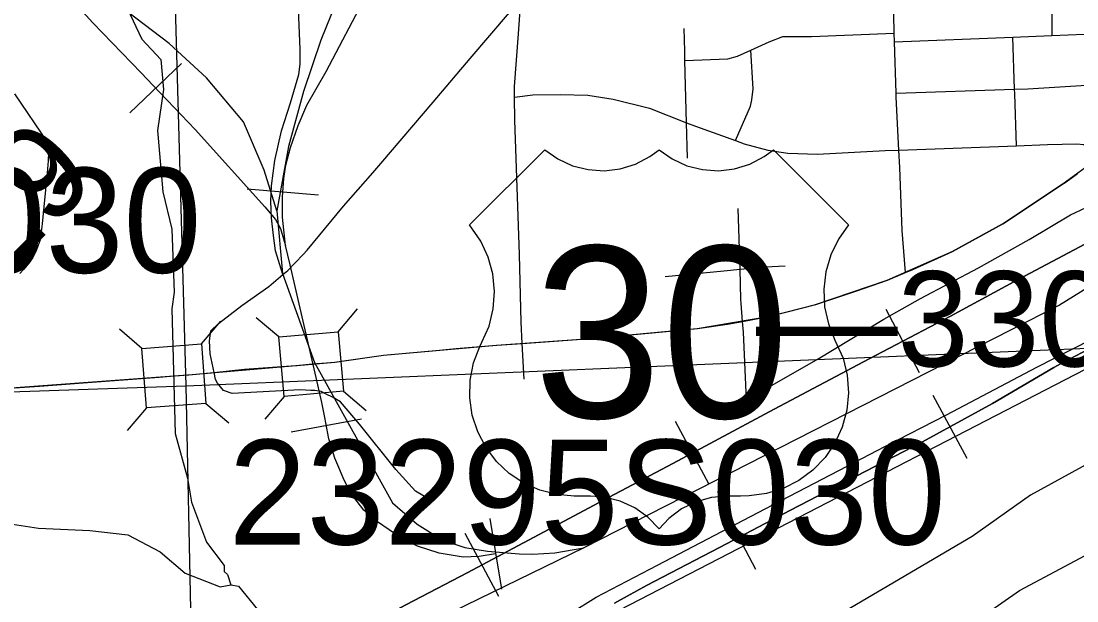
# Model space of a CAD drawing. Extents: x 128.7 to 185.5, y -21.4 to 12.6.
# Drawn here: x 168.122 to 169.23, y -9.747 to -9.139 of the extents above; entities that cross this region are included whole.
import ezdxf

# ---------------------------------------------------------------- set-up
doc = ezdxf.new("R2010")
doc.units = 0
for name, color, linetype in [('tdCoCityStreetMinor', 7, 'Continuous'), ('tdCoHydroRiver', 7, 'Continuous'), ('tdCoPriCL', 7, 'Continuous'), ('tdCoPrimary', 7, 'Continuous'), ('tdCoPriNonDiv', 7, 'Continuous'), ('tdCoPriNonDivCL', 7, 'Continuous'), ('tdCoRRCL', 7, 'Continuous'), ('tdCoSectLine', 7, 'Continuous'), ('tdCoShieldUsRte', 7, 'Continuous'), ('tdCoStrucNonDivPri', 7, 'Continuous'), ('tdCoStrucPriMaintName', 7, 'Continuous'), ('tdStHwyPriRefPost1', 7, 'Continuous'), ('tdStHwyPriRefPost5', 7, 'Continuous')]:
    doc.layers.add(name, color=color, linetype=linetype)

msp = doc.modelspace()

# ---------------------------------------------------------------- linework, layer by layer
at = {"layer": 'tdCoCityStreetMinor'}
for p, q in [((169.0386, -9.1607), (169.0383, -9.1516)), ((169.0386, -9.1607), (169.1627, -9.1557)), ((169.0403, -9.2147), (169.0386, -9.1607)), ((169.1627, -9.1557), (169.2038, -9.1541)), ((169.1645, -9.2104), (169.1627, -9.1557)), ((169.2038, -9.1541), (169.2907, -9.1506)), ((168.8204, -9.2456), (168.8187, -9.1803)), ((169.0403, -9.2147), (169.1645, -9.2104)), ((168.8214, -9.2827), (168.8204, -9.2456)), ((169.0432, -9.2743), (169.1667, -9.2698)), ((168.8765, -9.3994), (168.8746, -9.3358))]:
    msp.add_line(p, q, dxfattribs=at)
for points in [[(168.3968, -9.4051), (168.389, -9.3801), (168.3868, -9.3641), (168.3848, -9.3453), (168.3843, -9.3278), (168.3848, -9.3118), (168.3885, -9.2852), (168.3952, -9.2541), (168.4046, -9.2247), (168.4134, -9.1949), (168.4149, -9.1841), (168.4149, -9.1688), (168.411, -9.0756)], [(168.3968, -9.4051), (168.4019, -9.4008), (168.4181, -9.384), (168.4221, -9.3793), (168.4605, -9.3332), (168.4911, -9.2984), (168.4997, -9.2883), (168.5543, -9.2242), (168.5932, -9.1783), (168.6346, -9.13), (168.6464, -9.1204)], [(168.6399, -9.2189), (168.6397, -9.2077), (168.6439, -9.1522), (168.6457, -9.1276), (168.6464, -9.1204)], [(169.0367, -9.1279), (169.0441, -9.1239), (169.0591, -9.1229), (169.1425, -9.1202), (169.1911, -9.1175), (169.1982, -9.1187), (169.2017, -9.1222), (169.2037, -9.1296), (169.2038, -9.1541)], [(169.0383, -9.1516), (169.0377, -9.1318), (169.0367, -9.1279)], [(168.8187, -9.1803), (168.8185, -9.1707), (168.818, -9.1466)], [(169.1645, -9.2104), (169.1784, -9.21), (169.2457, -9.206), (169.2554, -9.2045), (169.263, -9.2016), (169.2731, -9.1954), (169.2916, -9.1838), (169.2923, -9.1834), (169.3571, -9.1428)], [(168.8877, -9.1695), (168.907, -9.1606), (168.9213, -9.1552), (168.9514, -9.155), (169.0383, -9.1516)], [(168.8187, -9.1803), (168.8638, -9.1786), (168.8737, -9.1759), (168.8877, -9.1695)], [(168.8717, -9.2644), (168.8873, -9.2282), (168.8887, -9.2215), (168.8902, -9.2102), (168.8877, -9.1695)], [(168.1153, -9.2155), (168.1498, -9.2663), (168.151, -9.273), (168.151, -9.2766), (168.1505, -9.2857), (168.1494, -9.2981), (168.1442, -9.3517), (168.1421, -9.3686), (168.1384, -9.3789), (168.1345, -9.387), (168.1303, -9.3932), (168.1246, -9.3998), (168.1209, -9.4039)], [(168.6399, -9.2189), (168.6589, -9.2164), (168.6878, -9.2161), (168.7169, -9.2169), (168.7435, -9.2208), (168.7815, -9.2304), (168.8204, -9.2456)], [(169.0432, -9.2743), (169.0404, -9.2188), (169.0403, -9.2147)], [(169.1667, -9.2698), (169.1647, -9.2154), (169.1645, -9.2104)], [(168.6499, -9.5148), (168.6478, -9.4772), (168.6478, -9.4772), (168.6467, -9.4548), (168.6452, -9.3838), (168.6402, -9.2428), (168.6399, -9.219), (168.6399, -9.2189)], [(168.8204, -9.2456), (168.8296, -9.2492), (168.8717, -9.2644)], [(168.8717, -9.2644), (168.8808, -9.2677), (168.9058, -9.2746), (168.9267, -9.2775), (168.9578, -9.2785), (169.0288, -9.2748), (169.0432, -9.2743)], [(169.1667, -9.2698), (169.1992, -9.2686), (169.23, -9.2677), (169.2372, -9.2686), (169.2409, -9.2716), (169.2424, -9.2738)], [(169.05, -9.4029), (169.0466, -9.3589), (169.0441, -9.2926), (169.0432, -9.2743)], [(168.8834, -9.5365), (168.9584, -9.4936), (169.0272, -9.4519), (169.0657, -9.4302), (169.1266, -9.3981), (169.1799, -9.3683), (169.2233, -9.3422), (169.2396, -9.3345), (169.2551, -9.3308), (169.2758, -9.3264), (169.278, -9.3259), (169.2953, -9.3214), (169.3015, -9.3194)], [(168.553, -9.6424), (168.536, -9.6323), (168.5153, -9.6096), (168.4773, -9.562), (168.4571, -9.5386), (168.4487, -9.5337), (168.4422, -9.5304), (168.4371, -9.5278), (168.4302, -9.5268), (168.4261, -9.5266), (168.4149, -9.526), (168.3437, -9.5297), (168.3343, -9.5268), (168.3281, -9.5191), (168.3261, -9.5152), (168.3245, -9.5076), (168.3205, -9.4881), (168.3197, -9.4747), (168.3212, -9.4641), (168.3291, -9.4565), (168.3538, -9.4375), (168.3821, -9.4175), (168.3968, -9.4051)], [(168.798, -9.4072), (168.8593, -9.4011), (168.8765, -9.3994)], [(168.8765, -9.3994), (168.9032, -9.3969), (168.9239, -9.3957)], [(168.8834, -9.5365), (168.88, -9.4653), (168.8791, -9.4542), (168.8776, -9.4354), (168.8774, -9.4313), (168.8765, -9.3994)], [(168.5889, -9.865), (168.5906, -9.863), (168.5923, -9.8608), (168.5978, -9.8539), (168.6035, -9.8482), (168.6111, -9.8406), (168.6516, -9.7987), (168.6696, -9.7824), (168.6967, -9.7614), (168.6987, -9.7602), (168.7256, -9.7434), (168.7897, -9.7101), (168.9029, -9.651), (168.9803, -9.6106), (169.0291, -9.5851), (169.093, -9.5523), (169.188, -9.5022), (169.2642, -9.4633), (169.2709, -9.4594), (169.3058, -9.4392), (169.3148, -9.434), (169.3508, -9.4092)], [(168.8662, -9.5463), (168.8763, -9.5406), (168.8834, -9.5365)]]:
    msp.add_lwpolyline(points, dxfattribs=at)
at = {"layer": 'tdCoHydroRiver'}
for points in [[(168.5856, -10.3084), (168.6441, -10.2304), (168.7186, -10.1565), (168.7335, -10.1338), (168.7773, -10.0816), (168.8147, -10.0296), (168.8448, -9.9921), (168.8935, -9.946), (169.062, -9.8116), (169.1696, -9.7364), (169.3644, -9.6325), (169.4459, -9.5772), (169.5881, -9.4581), (169.6382, -9.4072), (169.679, -9.3598), (169.7611, -9.2793), (169.8324, -9.2055), (169.9607, -9.0931)], [(168.2334, -9.1255), (168.2488, -9.1581), (168.2686, -9.1794), (168.2714, -9.2109), (168.2652, -9.2537), (168.2708, -9.3182), (168.2803, -9.3573), (168.2828, -9.4235), (168.2803, -9.441), (168.2839, -9.5719), (168.2967, -9.6187), (168.3009, -9.6438), (168.3167, -9.6859), (168.335, -9.7104), (168.3353, -9.7167), (168.3385, -9.7197), (168.3421, -9.7306), (168.3501, -9.7319), (168.37, -9.7564)], [(169.8152, -9.1272), (169.6593, -9.2595), (169.576, -9.3496), (169.5637, -9.358), (169.541, -9.3825), (169.4156, -9.4869), (169.2464, -9.6008), (169.1814, -9.6365), (169.12, -9.6799), (168.9333, -9.7898), (168.8548, -9.8433), (168.7287, -9.9698), (168.7148, -9.9782), (168.7167, -9.9845), (168.7048, -10.0054), (168.6942, -10.0564), (168.6855, -10.0772), (168.6569, -10.1115), (168.6001, -10.1532), (168.5606, -10.1926), (168.5426, -10.2185), (168.5, -10.2991), (168.4958, -10.3119)], [(168.0671, -9.66), (168.1403, -9.6711), (168.1942, -9.6737), (168.234, -9.6783), (168.2679, -9.6958), (168.2942, -9.7184), (168.3311, -9.7327), (168.3421, -9.7306)]]:
    msp.add_lwpolyline(points, dxfattribs=at)
at = {"layer": 'tdCoPriCL'}
msp.add_lwpolyline([(168.083, -9.5261), (168.1409, -9.5222), (168.1873, -9.5187), (168.2671, -9.5125), (168.2828, -9.5113), (168.298, -9.5102), (168.3017, -9.5099), (168.3242, -9.5076), (168.3564, -9.5042), (168.4103, -9.5003), (168.4112, -9.5003), (168.4276, -9.4988), (168.4426, -9.4975), (168.4509, -9.4968), (168.5022, -9.4897), (168.5611, -9.4842), (168.621, -9.4791), (168.6475, -9.4772), (168.7145, -9.4724), (168.7838, -9.466), (168.8316, -9.4616), (168.863, -9.4571), (168.8787, -9.4542), (168.9078, -9.4487), (168.9557, -9.4364), (168.9976, -9.4223), (169.0309, -9.411), (169.0496, -9.4029), (169.0573, -9.3997), (169.099, -9.3807), (169.1517, -9.3516), (169.1997, -9.32), (169.2154, -9.3096), (169.2182, -9.3076), (169.2303, -9.2988)], dxfattribs=at)
at = {"layer": 'tdCoPrimary'}
msp.add_line((169.2186, -9.3076), (169.2301, -9.2992), dxfattribs=at)
msp.add_line((169.2186, -9.3076), (169.2301, -9.2992), dxfattribs=at)
for points in [[(168.0834, -9.5261), (168.1413, -9.5222), (168.3021, -9.5099), (168.3245, -9.5076), (168.3568, -9.5042), (168.4115, -9.5003), (168.4513, -9.4968), (168.5025, -9.4897), (168.5615, -9.4842), (168.5788, -9.4827), (168.6214, -9.4791), (168.6478, -9.4772), (168.7149, -9.4724), (168.7842, -9.466), (168.832, -9.4616), (168.8633, -9.4571), (168.8791, -9.4542), (168.9082, -9.4487), (168.9561, -9.4364), (168.998, -9.4223), (169.0313, -9.411), (169.05, -9.4029), (169.0577, -9.3997), (169.0993, -9.3807), (169.1521, -9.3516), (169.2157, -9.3096), (169.2186, -9.3076), (169.2301, -9.2992)], [(168.8791, -9.4542), (168.9082, -9.4487), (168.9561, -9.4364), (168.998, -9.4223), (169.0313, -9.411), (169.05, -9.4029), (169.0577, -9.3997), (169.0993, -9.3807), (169.1521, -9.3516), (169.2157, -9.3096), (169.2186, -9.3076)], [(168.8791, -9.4542), (168.9082, -9.4487), (168.9561, -9.4364), (168.998, -9.4223), (169.0313, -9.411), (169.05, -9.4029), (169.0577, -9.3997), (169.0993, -9.3807), (169.1521, -9.3516), (169.2157, -9.3096), (169.2186, -9.3076)], [(168.5788, -9.4827), (168.6214, -9.4791), (168.6478, -9.4772), (168.7149, -9.4724), (168.7842, -9.466), (168.832, -9.4616), (168.8633, -9.4571), (168.8791, -9.4542)], [(168.5788, -9.4827), (168.6214, -9.4791), (168.6478, -9.4772), (168.7149, -9.4724), (168.7842, -9.466), (168.832, -9.4616), (168.8633, -9.4571), (168.8791, -9.4542)], [(168.0834, -9.5261), (168.1413, -9.5222), (168.3021, -9.5099), (168.3245, -9.5076), (168.3568, -9.5042), (168.4115, -9.5003), (168.4513, -9.4968), (168.5025, -9.4897), (168.5615, -9.4842), (168.5788, -9.4827)], [(168.0834, -9.5261), (168.1413, -9.5222), (168.3021, -9.5099), (168.3245, -9.5076), (168.3568, -9.5042), (168.4115, -9.5003), (168.4513, -9.4968), (168.5025, -9.4897), (168.5615, -9.4842), (168.5788, -9.4827)]]:
    msp.add_lwpolyline(points, dxfattribs=at)
at = {"layer": 'tdCoPriNonDiv'}
msp.add_lwpolyline([(167.6239, -9.5496), (167.8003, -9.5378), (168.0499, -9.5284), (168.3017, -9.5099), (168.4509, -9.4968), (168.5022, -9.4897), (168.621, -9.4791), (168.7145, -9.4724), (168.8316, -9.4616), (168.9078, -9.4487), (168.9557, -9.4364), (169.0309, -9.411), (169.099, -9.3807), (169.1517, -9.3516), (169.2154, -9.3096), (169.2617, -9.2759), (169.2935, -9.2548)], dxfattribs=at)
at = {"layer": 'tdCoPriNonDivCL'}
msp.add_lwpolyline([(168.083, -9.5261), (168.1409, -9.5222), (168.3017, -9.5099), (168.3242, -9.5076), (168.3564, -9.5042), (168.4112, -9.5003), (168.4509, -9.4968), (168.5022, -9.4897), (168.5611, -9.4842), (168.5785, -9.4827), (168.621, -9.4791), (168.6475, -9.4772), (168.7145, -9.4724), (168.7838, -9.466), (168.8316, -9.4616), (168.863, -9.4571), (168.8787, -9.4542), (168.9078, -9.4487), (168.9557, -9.4364), (168.9976, -9.4223), (169.0309, -9.411), (169.0496, -9.4029), (169.0573, -9.3997), (169.099, -9.3807), (169.1517, -9.3516), (169.2154, -9.3096), (169.2182, -9.3076), (169.2297, -9.2992)], dxfattribs=at)
msp.add_lwpolyline([(168.083, -9.5261), (168.1409, -9.5222), (168.3017, -9.5099), (168.3242, -9.5076), (168.3564, -9.5042), (168.4112, -9.5003), (168.4509, -9.4968), (168.5022, -9.4897), (168.5611, -9.4842), (168.5785, -9.4827), (168.621, -9.4791), (168.6475, -9.4772), (168.7145, -9.4724), (168.7838, -9.466), (168.8316, -9.4616), (168.863, -9.4571), (168.8787, -9.4542), (168.9078, -9.4487), (168.9557, -9.4364), (168.9976, -9.4223), (169.0309, -9.411), (169.0496, -9.4029), (169.0573, -9.3997), (169.099, -9.3807), (169.1517, -9.3516), (169.2154, -9.3096), (169.2182, -9.3076), (169.2297, -9.2992)], dxfattribs=at)
at = {"layer": 'tdCoRRCL'}
for p, q in [((168.2361, -9.2353), (168.2904, -9.1836)), ((168.4341, -9.3215), (168.3594, -9.3154)), ((169.0646, -9.508), (169.0299, -9.4415)), ((169.0787, -9.5317), (169.1146, -9.5976)), ((168.4794, -9.5566), (168.4056, -9.5703)), ((168.8442, -9.6253), (168.8089, -9.5591)), ((168.8578, -9.6476), (168.8926, -9.714)), ((168.6139, -9.6611), (168.6261, -9.7351)), ((168.6235, -9.7427), (168.5882, -9.6766))]:
    msp.add_line(p, q, dxfattribs=at)
for points in [[(168.6854, -8.8127), (168.5529, -8.9528), (168.4923, -9.0402), (168.4584, -9.105), (168.4366, -9.159), (168.4183, -9.213), (168.4027, -9.2706), (168.3905, -9.3382), (168.3964, -9.4038), (168.4298, -9.4973), (168.5118, -9.6446), (168.5378, -9.6669), (168.5638, -9.6834), (168.5877, -9.6914), (168.6116, -9.6951), (168.6446, -9.6979), (168.6589, -9.6984), (168.6821, -9.697), (168.7125, -9.6918)], [(167.5764, -9.0644), (167.6909, -9.0605), (167.7496, -9.0581), (167.796, -9.0562), (167.8655, -9.0534), (167.9681, -9.0497), (167.9748, -9.0495), (168.0522, -9.0463), (168.0689, -9.0466), (168.0807, -9.0482), (168.0928, -9.0526), (168.1075, -9.0618), (168.1557, -9.1011), (168.1796, -9.1213), (168.1974, -9.1407), (168.248, -9.1934), (168.2606, -9.2066), (168.3046, -9.2529), (168.378, -9.3339), (168.389, -9.3473), (168.3942, -9.3567), (168.3982, -9.3698), (168.3994, -9.3746)], [(168.3905, -9.3382), (168.3773, -9.2953), (168.3556, -9.2448), (168.3165, -9.1985), (168.2775, -9.1626), (168.2251, -9.1225), (168.1242, -9.0685)], [(167.818, -11.4356), (168.3156, -10.2809), (168.4798, -10.074), (168.7193, -9.7731), (169.3945, -9.4238), (169.6552, -9.103)], [(169.6552, -9.103), (169.5155, -9.2488), (169.2117, -9.4371), (168.7125, -9.6918), (168.3811, -9.8535), (168.3243, -9.8811), (168.0273, -10.026)], [(168.62, -9.6981), (168.6029, -9.7009), (168.5859, -9.7014), (168.5607, -9.6972), (168.5379, -9.6899), (168.5206, -9.6812), (168.4962, -9.6645), (168.4818, -9.6524), (168.4711, -9.6385), (168.465, -9.628), (168.4606, -9.6202), (168.4564, -9.6099), (168.4514, -9.5976), (168.4451, -9.5774), (168.4409, -9.5549), (168.4378, -9.5391), (168.4317, -9.513), (168.416, -9.4448), (168.4045, -9.3947), (168.3994, -9.3746), (168.3963, -9.3449), (168.3963, -9.3234), (168.3979, -9.3043), (168.4, -9.2901), (168.4047, -9.2718), (168.4129, -9.2484), (168.422, -9.2272), (168.4422, -9.1918), (168.4839, -9.1126)], [(169.2441, -9.3698), (169.1639, -9.4125), (169.0973, -9.4487), (169.0119, -9.4933), (168.9122, -9.5462), (168.864, -9.5722), (168.8061, -9.6031), (168.7332, -9.6419), (168.6763, -9.6721), (168.6222, -9.7009), (168.5903, -9.7179), (168.5827, -9.722), (168.5258, -9.7517), (168.4295, -9.8033), (168.3777, -9.8301), (168.3004, -9.871), (168.2218, -9.9132), (168.1911, -9.9295), (168.1609, -9.9457), (168.1229, -9.9657), (168.0962, -9.9803)], [(168.0962, -9.9803), (168.1229, -9.9657), (168.1609, -9.9457), (168.1911, -9.9295), (168.2218, -9.9132), (168.3004, -9.871), (168.3777, -9.8301), (168.4295, -9.8033), (168.5258, -9.7517), (168.5827, -9.722), (168.5903, -9.7179), (168.6222, -9.7009), (168.6763, -9.6721), (168.7332, -9.6419), (168.8061, -9.6031), (168.864, -9.5722), (168.9122, -9.5462), (169.0119, -9.4933), (169.0973, -9.4487), (169.1639, -9.4125), (169.2441, -9.3698)], [(168.7446, -9.75), (168.7582, -9.7424), (168.7784, -9.7314), (168.8628, -9.6873), (168.9288, -9.6527), (169.0678, -9.5804), (169.1413, -9.5402), (169.2056, -9.5025), (169.2133, -9.4985), (169.2507, -9.4789)], [(169.2507, -9.4789), (169.2133, -9.4985), (169.2056, -9.5025), (169.1413, -9.5402), (169.0678, -9.5804), (168.9288, -9.6527), (168.8628, -9.6873), (168.7784, -9.7314), (168.7582, -9.7424), (168.7446, -9.75)]]:
    msp.add_lwpolyline(points, dxfattribs=at)
at = {"layer": 'tdCoSectLine'}
for points in [[(168.2671, -8.5267), (168.295, -9.5216)], [(168.295, -9.5216), (169.3002, -9.4797)], [(167.3011, -9.5558), (168.295, -9.5216)], [(168.295, -9.5216), (168.3161, -10.5264), (168.3162, -10.5332)]]:
    msp.add_lwpolyline(points, dxfattribs=at)
at = {"layer": 'tdCoShieldUsRte'}
msp.add_lwpolyline([(168.5926, -9.3528), (168.6715, -9.274), (168.6853, -9.2837), (168.7007, -9.2908), (168.717, -9.2949), (168.7339, -9.296), (168.7507, -9.2941), (168.7668, -9.2891), (168.7818, -9.2812), (168.7915, -9.274), (168.8053, -9.2837), (168.8207, -9.2908), (168.8371, -9.2949), (168.8539, -9.296), (168.8707, -9.2941), (168.8868, -9.2891), (168.9018, -9.2812), (168.9115, -9.274), (168.9904, -9.3528), (168.9797, -9.3678), (168.9716, -9.3844), (168.9664, -9.402), (168.9643, -9.4203), (168.9652, -9.4387), (168.9692, -9.4566), (168.9761, -9.4737), (168.9846, -9.4927), (168.989, -9.5106), (168.9903, -9.529), (168.9885, -9.5473), (168.9838, -9.565), (168.9761, -9.5818), (168.9657, -9.597), (168.9529, -9.6102), (168.9381, -9.6211), (168.9217, -9.6294), (168.9041, -9.6349), (168.8859, -9.6373), (168.8768, -9.6374), (168.8634, -9.6375), (168.8466, -9.639), (168.8303, -9.6436), (168.8152, -9.651), (168.8016, -9.6611), (168.7915, -9.6717), (168.7797, -9.6596), (168.7659, -9.6499), (168.7506, -9.6428), (168.7342, -9.6386), (168.7196, -9.6375), (168.7024, -9.6375), (168.6841, -9.6359), (168.6663, -9.6313), (168.6495, -9.6238), (168.6342, -9.6136), (168.6208, -9.601), (168.6097, -9.5863), (168.6012, -9.57), (168.5955, -9.5525), (168.5929, -9.5343), (168.5933, -9.5159), (168.5969, -9.4978), (168.6033, -9.4806), (168.6057, -9.4758), (168.6131, -9.459), (168.6174, -9.4411), (168.6188, -9.4227), (168.617, -9.4044), (168.6122, -9.3867), (168.6046, -9.3699)], close=True, dxfattribs=at)
at = {"layer": 'tdCoStrucNonDivPri'}
for p, q in [((168.4549, -9.465), (168.4751, -9.4411)), ((168.3114, -9.4778), (168.3317, -9.454)), ((168.3926, -9.4705), (168.3686, -9.4503)), ((168.2489, -9.4825), (168.2252, -9.4622)), ((168.398, -9.5328), (168.3779, -9.5568)), ((168.4603, -9.5274), (168.4843, -9.5475)), ((168.2537, -9.545), (168.2334, -9.5687)), ((168.3161, -9.5402), (168.3399, -9.5605))]:
    msp.add_line(p, q, dxfattribs=at)
for points in [[(168.3926, -9.4705), (168.4549, -9.465), (168.4603, -9.5274), (168.398, -9.5328)], [(168.2489, -9.4825), (168.3114, -9.4778), (168.3161, -9.5402), (168.2537, -9.545)]]:
    msp.add_lwpolyline(points, close=True, dxfattribs=at)

# ---------------------------------------------------------------- texts
at = {"layer": 'tdCoShieldUsRte'}
msp.add_text('30', height=0.18, dxfattribs=at).set_placement((168.6601, -9.5553))
at = {"layer": 'tdCoStrucPriMaintName'}
for s, p in [('23293S030', (167.5588, -9.4031)), ('23293S030', (167.5588, -9.4031)), ('23293S030', (167.5588, -9.4031)), ('23295S030', (168.3399, -9.6883)), ('23295S030', (168.3399, -9.6883)), ('23295S030', (168.3399, -9.6883))]:
    msp.add_text(s, height=0.11, dxfattribs=at).set_placement(p)
at = {"layer": 'tdStHwyPriRefPost1'}
msp.add_text('‒‒329', height=0.1, rotation=45, dxfattribs=at).set_placement((167.9422, -9.569))
msp.add_text('‒‒330', height=0.1, dxfattribs=at).set_placement((168.8931, -9.5015))
at = {"layer": 'tdStHwyPriRefPost5'}
msp.add_text('‒‒330', height=0.1, dxfattribs=at).set_placement((168.8931, -9.5015))

doc.saveas('drawing.dxf')
